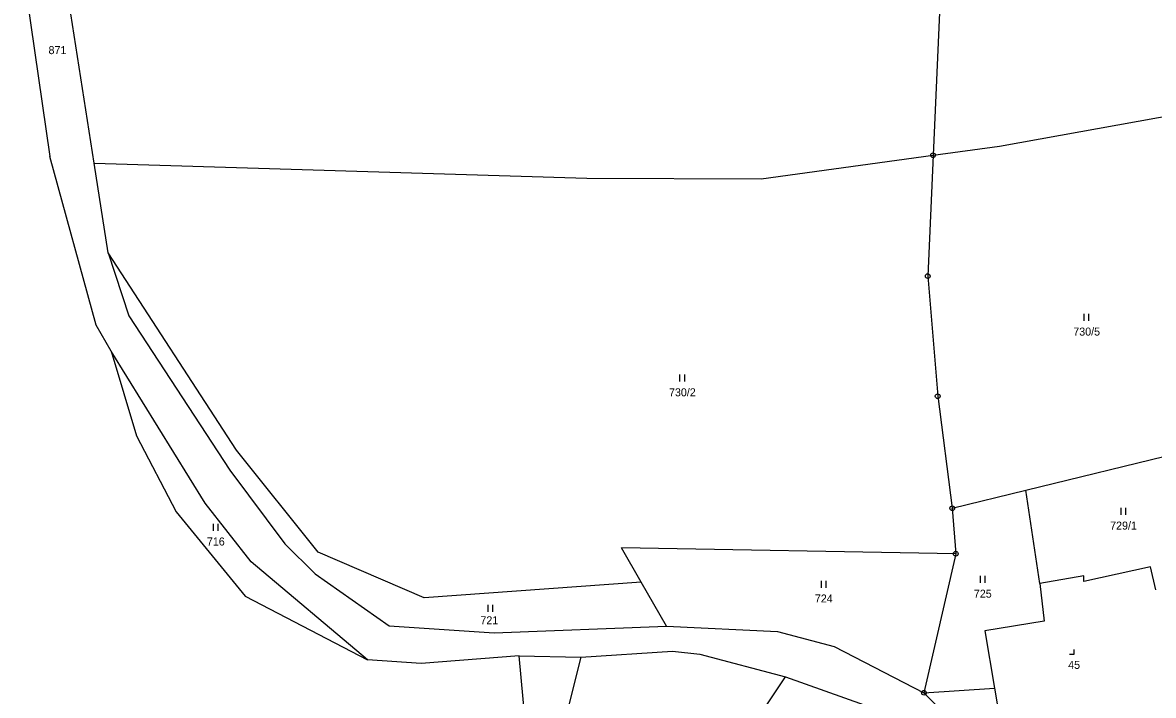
# Model space of a CAD drawing. Extents: x -739410 to -735662, y -942282 to -940043.
# Drawn here: x -738154.7 to -737914.5, y -941336.9 to -941193.9 of the extents above; entities that cross this region are included whole.
import ezdxf
from ezdxf.enums import TextEntityAlignment as Align

# ---------------------------------------------------------------- set-up
doc = ezdxf.new("R2010")
doc.units = 0
doc.header["$LTSCALE"] = 0.68
for name, color, linetype, lineweight in [('1', 7, 'Continuous', 25), ('3', 7, 'Continuous', 25), ('8', 7, 'Continuous', 25)]:
    doc.layers.add(name, color=color, linetype=linetype, lineweight=lineweight)
doc.layers.add('2', color=7, linetype='Continuous')

msp = doc.modelspace()

# ---------------------------------------------------------------- linework, layer by layer
at = {"layer": '1'}
for p, q in [((-737959.31, -941177.54), (-737961.27, -941222.12)), ((-738154.73, -941182.48), (-738148.96, -941222.38)), ((-738139.53, -941223.81), (-738144.48, -941192.06)), ((-737947.15, -941220.19), (-737853.64, -941203.35)), ((-737961.27, -941222.12), (-737947.15, -941220.19)), ((-738139.1, -941258.26), (-738148.96, -941222.38)), ((-738136.55, -941242.89), (-738139.53, -941223.81)), ((-738139.53, -941223.81), (-738034.86, -941227.02)), ((-737997.83, -941227.13), (-737961.27, -941222.12)), ((-737961.27, -941222.12), (-737962.4, -941247.82)), ((-738034.86, -941227.02), (-737997.83, -941227.13)), ((-738136.55, -941242.89), (-738132.19, -941256.22)), ((-738109.26, -941284.79), (-738136.55, -941242.89)), ((-737962.4, -941247.82), (-737960.29, -941273.32)), ((-738132.19, -941256.22), (-738110.67, -941289.02)), ((-738135.91, -941263.77), (-738139.1, -941258.26)), ((-738135.91, -941263.77), (-738130.52, -941281.71)), ((-738115.92, -941296.07), (-738135.91, -941263.77)), ((-737960.29, -941273.32), (-737957.19, -941297.13)), ((-738130.52, -941281.71), (-738122.07, -941297.86)), ((-737941.53, -941293.31), (-737904.29, -941284.22)), ((-738091.96, -941306.44), (-738109.26, -941284.79)), ((-738110.67, -941289.02), (-738099.01, -941304.66)), ((-737957.19, -941297.13), (-737941.53, -941293.31)), ((-737938.58, -941313.12), (-737941.53, -941293.31)), ((-738106.18, -941308.5), (-738115.92, -941296.07)), ((-738122.07, -941297.86), (-738107.46, -941315.8)), ((-737957.19, -941297.13), (-737956.44, -941306.81)), ((-738099.01, -941304.66), (-738092.6, -941311.06)), ((-737956.44, -941306.81), (-738027.46, -941305.54)), ((-738023.29, -941312.85), (-738027.46, -941305.54)), ((-738081.46, -941329.37), (-738106.18, -941308.5)), ((-738069.42, -941316.18), (-738091.96, -941306.44)), ((-737956.44, -941306.81), (-737963.2, -941336.32)), ((-737915.05, -941309.58), (-737929.2, -941312.71)), ((-737913.95, -941314.48), (-737915.05, -941309.58)), ((-738092.6, -941311.06), (-738076.85, -941322.08)), ((-738023.29, -941312.85), (-738069.42, -941316.18)), ((-738017.91, -941322.21), (-738023.29, -941312.85)), ((-737929.2, -941311.49), (-737938.58, -941313.12)), ((-737938.58, -941313.12), (-737937.63, -941321.15)), ((-737929.2, -941312.71), (-737929.2, -941311.49)), ((-738107.46, -941315.8), (-738081.46, -941329.37)), ((-738076.85, -941322.08), (-738054.55, -941323.61)), ((-738054.55, -941323.61), (-738017.91, -941322.21)), ((-738017.91, -941322.21), (-737994.34, -941323.34)), ((-737937.63, -941321.15), (-737950.28, -941323.19)), ((-737994.34, -941323.34), (-737982.29, -941326.52)), ((-737950.28, -941323.19), (-737948.2, -941335.35)), ((-738036.15, -941328.75), (-738016.63, -941327.48)), ((-738016.63, -941327.48), (-738010.86, -941328.12)), ((-737982.29, -941326.52), (-737963.2, -941336.32)), ((-738070.06, -941330.14), (-738081.46, -941329.37)), ((-738049.21, -941328.49), (-738070.06, -941330.14)), ((-738047.67, -941345.65), (-738049.21, -941328.49)), ((-738049.21, -941328.49), (-738036.15, -941328.75)), ((-738036.15, -941328.75), (-738043.32, -941357.43)), ((-738010.86, -941328.12), (-737992.65, -941332.94)), ((-738005.23, -941351.79), (-737992.65, -941332.94)), ((-737992.65, -941332.94), (-737967.56, -941341.9)), ((-737963.2, -941336.32), (-737948.2, -941335.35)), ((-737963.2, -941336.32), (-737948.91, -941350.42)), ((-737948.2, -941335.35), (-737947.56, -941339.11))]:
    msp.add_line(p, q, dxfattribs=at)
at = {"layer": '3'}
for p, q in [((-737929.141, -941257.32), (-737929.141, -941255.82)), ((-737928.14, -941257.32), (-737928.14, -941255.82)), ((-738015.051, -941270.22), (-738015.051, -941268.72)), ((-738014.05, -941270.22), (-738014.05, -941268.72)), ((-737921.311, -941298.54), (-737921.311, -941297.04)), ((-737920.31, -941298.54), (-737920.31, -941297.04)), ((-738114.191, -941301.92), (-738114.191, -941300.42)), ((-738113.19, -941301.92), (-738113.19, -941300.42)), ((-737985.001, -941314.03), (-737985.001, -941312.53)), ((-737984, -941314.03), (-737984, -941312.53)), ((-737951.221, -941313.01), (-737951.221, -941311.51)), ((-737950.22, -941313.01), (-737950.22, -941311.51)), ((-738055.801, -941319.15), (-738055.801, -941317.65)), ((-738054.8, -941319.15), (-738054.8, -941317.65))]:
    msp.add_line(p, q, dxfattribs=at)
msp.add_lwpolyline([(-737932.301, -941328.13), (-737931.3, -941328.13), (-737931.3, -941327.13)], dxfattribs=at)
at = {"layer": '8'}
for centre, radius in [((-737961.27, -941222.1199), 0.5), ((-737961.27, -941222.1199), 0.0303), ((-737962.4, -941247.8199), 0.5), ((-737962.4, -941247.8199), 0.0303), ((-737960.29, -941273.3199), 0.5), ((-737960.29, -941273.3199), 0.0303), ((-737957.19, -941297.1299), 0.5), ((-737957.19, -941297.1299), 0.0303), ((-737956.44, -941306.8099), 0.5), ((-737956.44, -941306.8099), 0.0303), ((-737963.2, -941336.3199), 0.5), ((-737963.2, -941336.3199), 0.0303)]:
    msp.add_circle(centre, radius, dxfattribs=at)

# ---------------------------------------------------------------- texts
at = {"layer": '2'}
for s, p in [('871', (-738147.329, -941200.645)), ('730/5', (-737928.63, -941260.445)), ('730/2', (-738014.54, -941273.345)), ('729/1', (-737920.8, -941301.665)), ('716', (-738113.679, -941305.045)), ('724', (-737984.489, -941317.155)), ('725', (-737950.709, -941316.135)), ('721', (-738055.559, -941321.785)), ('45', (-737931.299, -941331.255))]:
    msp.add_text(s, height=1.7, dxfattribs=at).set_placement(p, align=Align.CENTER)

doc.saveas('drawing.dxf')
